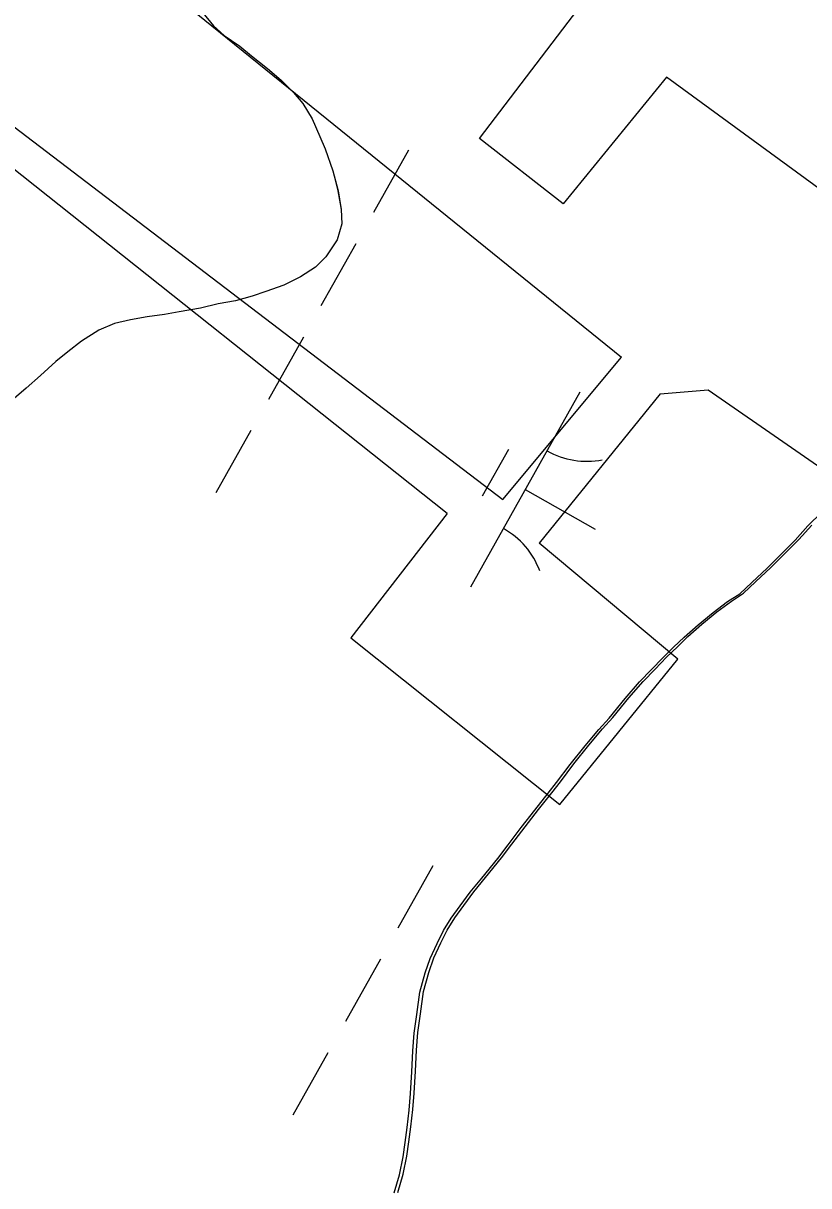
# Model space of a CAD drawing. Extents: x 3913936 to 3933962, y 195330 to 217741.
# Drawn here: x 3924211.4 to 3924387.3, y 200927.6 to 201187.8 of the extents above; entities that cross this region are included whole.
import ezdxf

# ---------------------------------------------------------------- set-up
doc = ezdxf.new("R2010")
doc.units = 0
for name, color, linetype in [('V-CHAN-DOCK', 7, 'Continuous'), ('V-TOPO-SHOR', 7, 'Continuous'), ('V-WETL-SWMP', 7, 'Continuous')]:
    doc.layers.add(name, color=color, linetype=linetype)

msp = doc.modelspace()

# ---------------------------------------------------------------- linework, layer by layer
at = {"layer": 'V-CHAN-DOCK'}
for p, q in [((3924306.3, 201078.02), (3924189.58, 201170.71)), ((3924354.05, 201104.83), (3924326.92, 201071.43))]:
    msp.add_line(p, q, dxfattribs=at)
for points in [[(3924392.31, 201148.79), (3924355.4, 201175.7), (3924332.26, 201147.37), (3924313.54, 201162.01), (3924416.94, 201297.65), (3924356.58, 201343.42)], [(3924239.91, 201206.16), (3924236.79, 201200.85), (3924345.35, 201113.06)], [(3924191.35, 201178.21), (3924318.75, 201081.14), (3924345.35, 201113.06)], [(3924354.05, 201104.83), (3924364.75, 201105.72), (3924402.07, 201079.93), (3924431.71, 201117.64), (3924398.59, 201142.55)], [(3924306.3, 201078.02), (3924284.7, 201050.22), (3924331.52, 201012.86), (3924357.98, 201045.42), (3924326.92, 201071.43)]]:
    msp.add_lwpolyline(points, dxfattribs=at)
at = {"layer": 'V-TOPO-SHOR'}
for points in [[(3924251.58, 201190.13), (3924253.94, 201187.18), (3924256.39, 201185.05), (3924259.86, 201182.61), (3924262.51, 201180.48), (3924266.09, 201177.64), (3924269.15, 201175), (3924271.91, 201172.25), (3924273.95, 201169.81), (3924276.1, 201166.36), (3924277.75, 201162.39), (3924278.98, 201159.64), (3924280.72, 201154.75), (3924281.86, 201150.27), (3924282.58, 201146.1), (3924282.69, 201142.84), (3924281.68, 201139.27), (3924279.15, 201135.49), (3924276.81, 201133.14), (3924273.45, 201130.99), (3924269.69, 201129.15), (3924265.72, 201127.71), (3924262.66, 201126.68), (3924258.9, 201125.65), (3924255.03, 201124.93), (3924251.06, 201124), (3924246.27, 201123.17), (3924243.01, 201122.55), (3924239.14, 201122.03), (3924235.37, 201121.41), (3924231.81, 201120.59), (3924228.25, 201119.05), (3924224.38, 201116.59), (3924221.33, 201114.24), (3924218.69, 201112.09), (3924215.23, 201108.92), (3924211.98, 201106.06), (3924208.83, 201103.3)], [(3924294.4, 200925.95), (3924295.61, 200930.03), (3924296.42, 200934), (3924296.92, 200937.26), (3924297.32, 200940.63), (3924297.81, 200944.5), (3924298.11, 200948.17), (3924298.4, 200953.06), (3924298.59, 200957.75), (3924298.89, 200961.72), (3924299.49, 200965.9), (3924300.19, 200970.9), (3924301.4, 200975.18), (3924302.51, 200978.44), (3924304.03, 200981.81), (3924305.45, 200984.67), (3924307.17, 200987.42), (3924309.2, 200990.18), (3924311.44, 200993.24), (3924314.08, 200996.41), (3924317.63, 201000.8), (3924319.96, 201003.86), (3924322.91, 201007.74), (3924325.95, 201011.62), (3924328.9, 201015.4), (3924330.83, 201017.85), (3924333.87, 201021.83), (3924337.22, 201026.02), (3924340.27, 201029.7), (3924342.6, 201032.25), (3924346.16, 201036.64), (3924349.41, 201040.32), (3924352.05, 201043.08), (3924354.59, 201045.73), (3924357.03, 201048.08), (3924359.37, 201050.33), (3924362.52, 201053.09), (3924365.87, 201055.85), (3924369.12, 201058.31), (3924371.87, 201060.05), (3924374.51, 201062.6), (3924377.97, 201065.77), (3924381.02, 201068.83), (3924384.27, 201072.1), (3924387.11, 201075.27), (3924390.26, 201078.34)]]:
    msp.add_lwpolyline(points, dxfattribs=at)
at = {"layer": 'V-WETL-SWMP'}
for p, q in [((3924297.64, 201159.35), (3924289.8, 201145.41)), ((3924285.88, 201138.43), (3924278.04, 201124.49)), ((3924274.12, 201117.51), (3924266.28, 201103.56)), ((3924336.05, 201105.16), (3924311.55, 201061.57)), ((3924262.36, 201096.59), (3924254.52, 201082.64)), ((3924320.01, 201092.38), (3924314.13, 201081.92)), ((3924323.8, 201083.37), (3924339.49, 201074.55)), ((3924303.1, 200999.17), (3924295.26, 200985.23)), ((3924291.34, 200978.25), (3924283.5, 200964.31)), ((3924279.58, 200957.33), (3924271.74, 200943.39))]:
    msp.add_line(p, q, dxfattribs=at)
for points in [[(3924251.58, 201190.13), (3924253.94, 201187.18), (3924256.39, 201185.05), (3924259.86, 201182.61), (3924262.51, 201180.48), (3924266.09, 201177.64), (3924269.15, 201175), (3924271.91, 201172.25), (3924273.96, 201169.82), (3924276.1, 201166.36), (3924277.75, 201162.39), (3924278.98, 201159.64), (3924280.72, 201154.75), (3924281.85, 201150.27), (3924282.58, 201146.1), (3924282.69, 201142.84), (3924281.68, 201139.27), (3924279.15, 201135.49), (3924276.81, 201133.14), (3924273.45, 201130.99), (3924269.69, 201129.15), (3924265.72, 201127.71), (3924262.66, 201126.68), (3924258.9, 201125.65), (3924255.03, 201124.93), (3924251.06, 201124), (3924246.27, 201123.17), (3924243.01, 201122.55), (3924239.14, 201122.03), (3924235.37, 201121.41), (3924231.81, 201120.59), (3924228.25, 201119.05), (3924224.38, 201116.59), (3924221.33, 201114.24), (3924218.69, 201112.09), (3924215.23, 201108.92), (3924211.98, 201106.06), (3924208.83, 201103.3)], [(3924295.24, 200926.08), (3924296.45, 200930.16), (3924297.25, 200934.14), (3924297.75, 200937.4), (3924298.15, 200940.76), (3924298.65, 200944.64), (3924298.94, 200948.31), (3924299.24, 200953.2), (3924299.43, 200957.89), (3924299.72, 200961.86), (3924300.32, 200966.04), (3924301.02, 200971.03), (3924302.23, 200975.32), (3924303.34, 200978.58), (3924304.86, 200981.95), (3924306.28, 200984.8), (3924308, 200987.56), (3924310.04, 200990.32), (3924312.27, 200993.38), (3924314.91, 200996.55), (3924318.46, 201000.94), (3924320.8, 201004), (3924323.74, 201007.88), (3924326.79, 201011.76), (3924329.73, 201015.54), (3924331.66, 201017.99), (3924334.71, 201021.97), (3924338.06, 201026.16), (3924341.1, 201029.83), (3924343.44, 201032.39), (3924346.99, 201036.78), (3924350.24, 201040.46), (3924352.89, 201043.21), (3924355.43, 201045.87), (3924357.86, 201048.22), (3924360.2, 201050.47), (3924363.35, 201053.23), (3924366.71, 201055.99), (3924369.96, 201058.44), (3924372.71, 201060.18), (3924375.35, 201062.74), (3924378.8, 201065.91), (3924385.1, 201072.24), (3924387.95, 201075.41)]]:
    msp.add_lwpolyline(points, dxfattribs=at)
for centre, start, end in [((3924337.54, 201107.33), 239.8861, 281.4297), ((3924310.47, 201059.17), 19.8861, 61.4297)]:
    msp.add_arc(centre, 17.62, start, end, dxfattribs=at)

doc.saveas('drawing.dxf')
